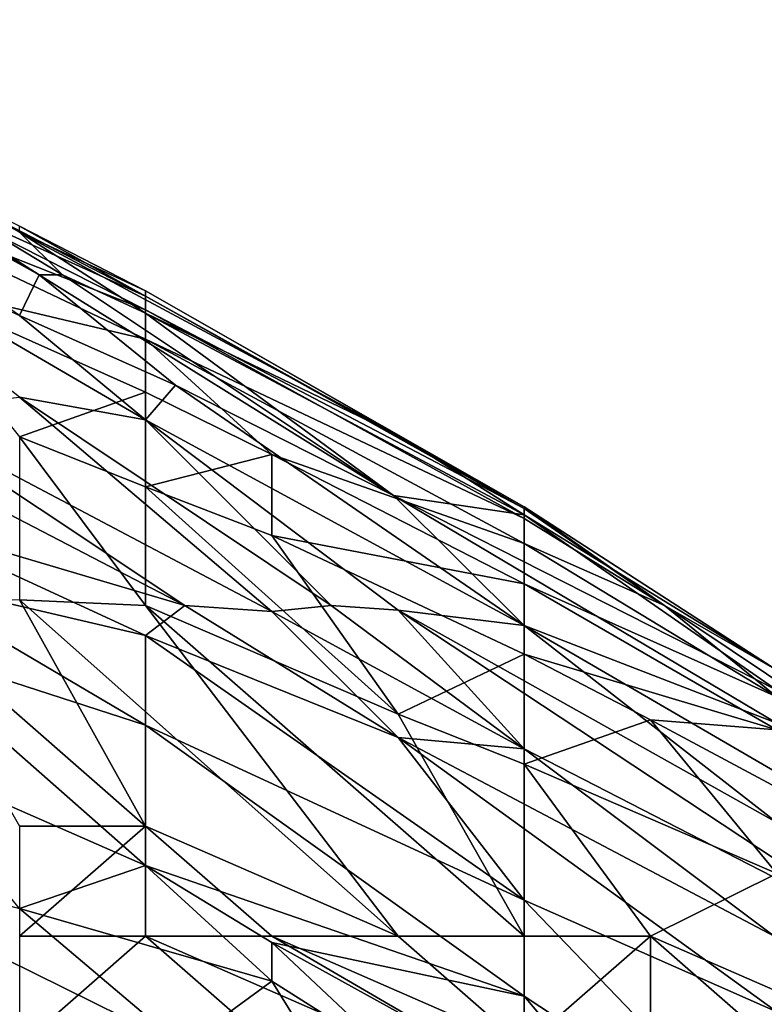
# Model space of a CAD drawing. Extents: x -1.1 to 1.1, y -0.36 to 0.36.
# Tile 472 of 482: x 0.9753 to 1.0016, y 0.2599 to 0.2948. Entities that reach past the tile are written whole.
import ezdxf

# ---------------------------------------------------------------- set-up
doc = ezdxf.new("R2010")
doc.units = 0

msp = doc.modelspace()

# ---------------------------------------------------------------- linework, layer by layer
for points in [[(0.961839, 0.294803, 0.717581), (0.976779, 0.285755, 0.705862), (0.975947, 0.285755, 0.69805)], [(0.961839, 0.294803, 0.717581), (0.975947, 0.285755, 0.69805), (0.962871, 0.293568, 0.701956)], [(0.975252, 0.287274, 0.717581), (0.976779, 0.285755, 0.705862), (0.961839, 0.294803, 0.717581)], [(0.975947, 0.285755, 0.69805), (0.961839, 0.293601, 0.694144), (0.962871, 0.293568, 0.701956)], [(0.975947, 0.285755, 0.69805), (0.975252, 0.284321, 0.678519), (0.961839, 0.293601, 0.694144)], [(0.970781, 0.289042, 0.733206), (0.979723, 0.285005, 0.7293), (0.96631, 0.291961, 0.7293)], [(0.979723, 0.285005, 0.7293), (0.975252, 0.287481, 0.725394), (0.96631, 0.291961, 0.7293)], [(0.979723, 0.283477, 0.737112), (0.966707, 0.289662, 0.737112), (0.970781, 0.285595, 0.741019)], [(0.966707, 0.289662, 0.737112), (0.979723, 0.284522, 0.733206), (0.970781, 0.289042, 0.733206)], [(0.979723, 0.283477, 0.737112), (0.979723, 0.284522, 0.733206), (0.966707, 0.289662, 0.737112)], [(0.979723, 0.284522, 0.733206), (0.979723, 0.285005, 0.7293), (0.970781, 0.289042, 0.733206)], [(0.975252, 0.284321, 0.678519), (0.979723, 0.280624, 0.670706), (0.96631, 0.288444, 0.670706)], [(0.975252, 0.28142, 0.658987), (0.96631, 0.288444, 0.670706), (0.979723, 0.280624, 0.670706)], [(0.979723, 0.285197, 0.725394), (0.975252, 0.287481, 0.725394), (0.979723, 0.285005, 0.7293)], [(0.975252, 0.287481, 0.725394), (0.979723, 0.285197, 0.725394), (0.975252, 0.287274, 0.717581)], [(0.976779, 0.285755, 0.705862), (0.975252, 0.287274, 0.717581), (0.979723, 0.284404, 0.709769)], [(0.988665, 0.280073, 0.721487), (0.975252, 0.287274, 0.717581), (0.979723, 0.285197, 0.725394)], [(0.975252, 0.287274, 0.717581), (0.988665, 0.280073, 0.721487), (0.979723, 0.284404, 0.709769)], [(0.979723, 0.281601, 0.741019), (0.970781, 0.285595, 0.741019), (0.975252, 0.280022, 0.744925)], [(0.979723, 0.281601, 0.741019), (0.979723, 0.283477, 0.737112), (0.970781, 0.285595, 0.741019)], [(0.975947, 0.285755, 0.69805), (0.980787, 0.281849, 0.686331), (0.975252, 0.284321, 0.678519)], [(0.976779, 0.285755, 0.705862), (0.988499, 0.277943, 0.694144), (0.975947, 0.285755, 0.69805)], [(0.988499, 0.277943, 0.694144), (0.980787, 0.281849, 0.686331), (0.975947, 0.285755, 0.69805)], [(0.979723, 0.284404, 0.709769), (0.988499, 0.277943, 0.694144), (0.976779, 0.285755, 0.705862)], [(0.979723, 0.285005, 0.7293), (0.993136, 0.277541, 0.725394), (0.979723, 0.285197, 0.725394)], [(0.993136, 0.277541, 0.725394), (0.988665, 0.280073, 0.721487), (0.979723, 0.285197, 0.725394)], [(0.979723, 0.284522, 0.733206), (0.993136, 0.277474, 0.7293), (0.979723, 0.285005, 0.7293)], [(0.993136, 0.277541, 0.725394), (0.979723, 0.285005, 0.7293), (0.993136, 0.277474, 0.7293)], [(0.979723, 0.283477, 0.737112), (0.993136, 0.277124, 0.733206), (0.979723, 0.284522, 0.733206)], [(0.993136, 0.277124, 0.733206), (0.993136, 0.277474, 0.7293), (0.979723, 0.284522, 0.733206)], [(0.993136, 0.277255, 0.717581), (0.979723, 0.284404, 0.709769), (0.988665, 0.280073, 0.721487)], [(0.979723, 0.284404, 0.709769), (0.993136, 0.277255, 0.717581), (0.988499, 0.277943, 0.694144)], [(0.981112, 0.274037, 0.639456), (0.961839, 0.284064, 0.63555), (0.970781, 0.280919, 0.643362)], [(0.970781, 0.277105, 0.627737), (0.961839, 0.284064, 0.63555), (0.981112, 0.274037, 0.639456)], [(0.975252, 0.284321, 0.678519), (0.980787, 0.281849, 0.686331), (0.979723, 0.280624, 0.670706)], [(0.984194, 0.279394, 0.741019), (0.993136, 0.276243, 0.737112), (0.979723, 0.283477, 0.737112)], [(0.993136, 0.277124, 0.733206), (0.979723, 0.283477, 0.737112), (0.993136, 0.276243, 0.737112)], [(0.979723, 0.281601, 0.741019), (0.984194, 0.279394, 0.741019), (0.979723, 0.283477, 0.737112)], [(0.975252, 0.280022, 0.744925), (0.979723, 0.278246, 0.744925), (0.979723, 0.281601, 0.741019)], [(0.980787, 0.281849, 0.686331), (0.993136, 0.273329, 0.678519), (0.979723, 0.280624, 0.670706)], [(0.984194, 0.279394, 0.741019), (0.979723, 0.281601, 0.741019), (0.979723, 0.278246, 0.744925)], [(0.988499, 0.277943, 0.694144), (0.993136, 0.273329, 0.678519), (0.980787, 0.281849, 0.686331)], [(0.975252, 0.28142, 0.658987), (0.984194, 0.273832, 0.647269), (0.970781, 0.280919, 0.643362)], [(0.979723, 0.280624, 0.670706), (0.986296, 0.274037, 0.655081), (0.975252, 0.28142, 0.658987)], [(0.975252, 0.28142, 0.658987), (0.986296, 0.274037, 0.655081), (0.984194, 0.273832, 0.647269)], [(0.981112, 0.274037, 0.639456), (0.970781, 0.280919, 0.643362), (0.984194, 0.273832, 0.647269)], [(0.979723, 0.280624, 0.670706), (0.988665, 0.273877, 0.662894), (0.986296, 0.274037, 0.655081)], [(0.993136, 0.273329, 0.678519), (0.988665, 0.273877, 0.662894), (0.979723, 0.280624, 0.670706)], [(0.979723, 0.274037, 0.748241), (0.975252, 0.280022, 0.744925), (0.975252, 0.274241, 0.748831)], [(0.975252, 0.280022, 0.744925), (0.979723, 0.274037, 0.748241), (0.979723, 0.278246, 0.744925)], [(0.993136, 0.277541, 0.725394), (0.993136, 0.277255, 0.717581), (0.988665, 0.280073, 0.721487)], [(0.979723, 0.278246, 0.744925), (0.984194, 0.276527, 0.744925), (0.984194, 0.279394, 0.741019)], [(0.984194, 0.279394, 0.741019), (0.984194, 0.276527, 0.744925), (0.993136, 0.274805, 0.741019)], [(0.993136, 0.274805, 0.741019), (0.993136, 0.276243, 0.737112), (0.984194, 0.279394, 0.741019)], [(0.979723, 0.278246, 0.744925), (0.979723, 0.274037, 0.748241), (0.988665, 0.27019, 0.748831)], [(0.988665, 0.27019, 0.748831), (0.984194, 0.276527, 0.744925), (0.979723, 0.278246, 0.744925)], [(1.002078, 0.271039, 0.709769), (1.002078, 0.269876, 0.69805), (0.988499, 0.277943, 0.694144)], [(0.988499, 0.277943, 0.694144), (0.993136, 0.277255, 0.717581), (1.002078, 0.271039, 0.709769)], [(0.993136, 0.273329, 0.678519), (0.988499, 0.277943, 0.694144), (1.002078, 0.269876, 0.69805)], [(0.998106, 0.274037, 0.733206), (1.002078, 0.271755, 0.721487), (0.993136, 0.277541, 0.725394)], [(0.993136, 0.277474, 0.7293), (0.998106, 0.274037, 0.733206), (0.993136, 0.277541, 0.725394)], [(1.002078, 0.271755, 0.721487), (0.993136, 0.277255, 0.717581), (0.993136, 0.277541, 0.725394)], [(0.993136, 0.277124, 0.733206), (0.998106, 0.274037, 0.733206), (0.993136, 0.277474, 0.7293)], [(0.981112, 0.274037, 0.639456), (0.979723, 0.272983, 0.631644), (0.970781, 0.277105, 0.627737)], [(0.970781, 0.277105, 0.627737), (0.979723, 0.272983, 0.631644), (0.970781, 0.275066, 0.619925)], [(1.002078, 0.271039, 0.709769), (0.993136, 0.277255, 0.717581), (1.002078, 0.271755, 0.721487)], [(0.993136, 0.276243, 0.737112), (0.998106, 0.274037, 0.733206), (0.993136, 0.277124, 0.733206)], [(0.993136, 0.272322, 0.744925), (0.993136, 0.274805, 0.741019), (0.984194, 0.276527, 0.744925)], [(0.993136, 0.272322, 0.744925), (0.984194, 0.276527, 0.744925), (0.988665, 0.27019, 0.748831)], [(1.002078, 0.270807, 0.737112), (0.998106, 0.274037, 0.733206), (0.993136, 0.276243, 0.737112)], [(1.002078, 0.270807, 0.737112), (0.993136, 0.276243, 0.737112), (0.993136, 0.274805, 0.741019)], [(0.979723, 0.272983, 0.631644), (0.979723, 0.2698, 0.619925), (0.970781, 0.275066, 0.619925)], [(0.970781, 0.275066, 0.619925), (0.979723, 0.2698, 0.619925), (0.970781, 0.27269, 0.612112)], [(1.002078, 0.269635, 0.741019), (0.993136, 0.274805, 0.741019), (0.993136, 0.272322, 0.744925)], [(1.002078, 0.269635, 0.741019), (1.002078, 0.270807, 0.737112), (0.993136, 0.274805, 0.741019)], [(0.979723, 0.266224, 0.751893), (0.975252, 0.274241, 0.748831), (0.970781, 0.274037, 0.749246)], [(0.979723, 0.266224, 0.751893), (0.970781, 0.274037, 0.749246), (0.975252, 0.266224, 0.751816)], [(0.975252, 0.274241, 0.748831), (0.988665, 0.262318, 0.753036), (0.979723, 0.274037, 0.748241)], [(0.975252, 0.274241, 0.748831), (0.979723, 0.266224, 0.751893), (0.988665, 0.262318, 0.753036)], [(0.981112, 0.274037, 0.639456), (0.988665, 0.269369, 0.639456), (0.979723, 0.272983, 0.631644)], [(0.979723, 0.274037, 0.748241), (0.993136, 0.262318, 0.752694), (0.988665, 0.27019, 0.748831)], [(0.979723, 0.274037, 0.748241), (0.988665, 0.262318, 0.753036), (0.993136, 0.262318, 0.752694)], [(0.984194, 0.273832, 0.647269), (0.988665, 0.269369, 0.639456), (0.981112, 0.274037, 0.639456)], [(0.986296, 0.274037, 0.655081), (0.993136, 0.268966, 0.651175), (0.984194, 0.273832, 0.647269)], [(0.988665, 0.273877, 0.662894), (0.993136, 0.268966, 0.651175), (0.986296, 0.274037, 0.655081)], [(1.002078, 0.270807, 0.737112), (1.006549, 0.268387, 0.733206), (0.998106, 0.274037, 0.733206)], [(0.998106, 0.274037, 0.733206), (1.006549, 0.268387, 0.733206), (1.002078, 0.271755, 0.721487)], [(0.988665, 0.269369, 0.639456), (0.984194, 0.273832, 0.647269), (0.993136, 0.268966, 0.651175)], [(1.002078, 0.266354, 0.670706), (0.988665, 0.273877, 0.662894), (0.993136, 0.273329, 0.678519)], [(1.006549, 0.262066, 0.662894), (0.993136, 0.268966, 0.651175), (0.988665, 0.273877, 0.662894)], [(1.006549, 0.262066, 0.662894), (0.988665, 0.273877, 0.662894), (1.002078, 0.266354, 0.670706)], [(1.002078, 0.269876, 0.69805), (1.006549, 0.265524, 0.686331), (0.993136, 0.273329, 0.678519)], [(1.006549, 0.265524, 0.686331), (1.002078, 0.266354, 0.670706), (0.993136, 0.273329, 0.678519)], [(0.988665, 0.269369, 0.639456), (0.993136, 0.263599, 0.627737), (0.979723, 0.272983, 0.631644)], [(0.993136, 0.263599, 0.627737), (0.979723, 0.2698, 0.619925), (0.979723, 0.272983, 0.631644)], [(0.970781, 0.27269, 0.612112), (0.979723, 0.264824, 0.6043), (0.970781, 0.268751, 0.600394)], [(0.979723, 0.2698, 0.619925), (0.979723, 0.264824, 0.6043), (0.970781, 0.27269, 0.612112)], [(0.993136, 0.268415, 0.748831), (0.993136, 0.272322, 0.744925), (0.988665, 0.27019, 0.748831)], [(0.997607, 0.269989, 0.744925), (1.002078, 0.269635, 0.741019), (0.993136, 0.272322, 0.744925)], [(0.997607, 0.269989, 0.744925), (0.993136, 0.272322, 0.744925), (0.993136, 0.268415, 0.748831)], [(0.993136, 0.268415, 0.748831), (0.988665, 0.27019, 0.748831), (0.993136, 0.262318, 0.752694)], [(0.993136, 0.263599, 0.627737), (0.993136, 0.260193, 0.616019), (0.979723, 0.2698, 0.619925)], [(0.979723, 0.2698, 0.619925), (0.993136, 0.260193, 0.616019), (0.979723, 0.264824, 0.6043)], [(0.993136, 0.268415, 0.748831), (1.002078, 0.264545, 0.748831), (0.997607, 0.269989, 0.744925)], [(0.997607, 0.269989, 0.744925), (1.002078, 0.264545, 0.748831), (1.002078, 0.267596, 0.744925)], [(0.997607, 0.269989, 0.744925), (1.002078, 0.267596, 0.744925), (1.002078, 0.269635, 0.741019)], [(0.993136, 0.268966, 0.651175), (1.001984, 0.262318, 0.647269), (0.988665, 0.269369, 0.639456)], [(0.988665, 0.269369, 0.639456), (1.002078, 0.259642, 0.63555), (0.993136, 0.263599, 0.627737)], [(1.001984, 0.262318, 0.647269), (1.002078, 0.259642, 0.63555), (0.988665, 0.269369, 0.639456)], [(0.970781, 0.268751, 0.600394), (0.979723, 0.264824, 0.6043), (0.975252, 0.263305, 0.592581)], [(1.006549, 0.262066, 0.662894), (1.001984, 0.262318, 0.647269), (0.993136, 0.268966, 0.651175)], [(0.993136, 0.268415, 0.748831), (0.997607, 0.262318, 0.752043), (1.002078, 0.264545, 0.748831)], [(0.997607, 0.262318, 0.752043), (0.993136, 0.268415, 0.748831), (0.993136, 0.262318, 0.752694)], [(0.975252, 0.262318, 0.752695), (0.979723, 0.262318, 0.752981), (0.979723, 0.266224, 0.751893)], [(0.979723, 0.266224, 0.751893), (0.975252, 0.266224, 0.751816), (0.975252, 0.262318, 0.752695)], [(0.979723, 0.266224, 0.751893), (0.979723, 0.262318, 0.752981), (0.984194, 0.262318, 0.753048)], [(0.979723, 0.266224, 0.751893), (0.984194, 0.262318, 0.753048), (0.988665, 0.262318, 0.753036)], [(0.975252, 0.263305, 0.592581), (0.981031, 0.258412, 0.588675), (0.96631, 0.265691, 0.584769)], [(0.975252, 0.257475, 0.576956), (0.96631, 0.265691, 0.584769), (0.981031, 0.258412, 0.588675)], [(0.984194, 0.260733, 0.600394), (0.975252, 0.263305, 0.592581), (0.979723, 0.264824, 0.6043)], [(0.984194, 0.2621, 0.6043), (0.984194, 0.260733, 0.600394), (0.979723, 0.264824, 0.6043)], [(0.993136, 0.260193, 0.616019), (0.984194, 0.2621, 0.6043), (0.979723, 0.264824, 0.6043)], [(1.006549, 0.258426, 0.752737), (1.002078, 0.264545, 0.748831), (0.997607, 0.262318, 0.752043)], [(1.002078, 0.254291, 0.616019), (0.993136, 0.260193, 0.616019), (0.993136, 0.263599, 0.627737)], [(1.002078, 0.259642, 0.63555), (1.002078, 0.254291, 0.616019), (0.993136, 0.263599, 0.627737)], [(0.984194, 0.260733, 0.600394), (0.981031, 0.258412, 0.588675), (0.975252, 0.263305, 0.592581)], [(0.979723, 0.262318, 0.752981), (0.975252, 0.262318, 0.752695), (0.975252, 0.258412, 0.753242)], [(0.993136, 0.250599, 0.756391), (0.979723, 0.262318, 0.752981), (0.975252, 0.258412, 0.753242)], [(0.997607, 0.254505, 0.755741), (0.984194, 0.262318, 0.753048), (0.979723, 0.262318, 0.752981)], [(0.979723, 0.262318, 0.752981), (0.993136, 0.250599, 0.756391), (0.997607, 0.254505, 0.755741)], [(0.993136, 0.258412, 0.754298), (0.988665, 0.262318, 0.753036), (0.984194, 0.262318, 0.753048)], [(0.984194, 0.262318, 0.753048), (0.997607, 0.254505, 0.755741), (0.993136, 0.258412, 0.754298)], [(0.984194, 0.2621, 0.6043), (0.988665, 0.257893, 0.600394), (0.984194, 0.260733, 0.600394)], [(0.993136, 0.260193, 0.616019), (0.997933, 0.254505, 0.608206), (0.984194, 0.2621, 0.6043)], [(0.997933, 0.254505, 0.608206), (0.988665, 0.257893, 0.600394), (0.984194, 0.2621, 0.6043)], [(0.988665, 0.262318, 0.753036), (0.993136, 0.258412, 0.754298), (0.993136, 0.262318, 0.752694)], [(0.997607, 0.262318, 0.752043), (0.993136, 0.262318, 0.752694), (0.993136, 0.258412, 0.754298)], [(0.997607, 0.258412, 0.754101), (0.997607, 0.262318, 0.752043), (0.993136, 0.258412, 0.754298)], [(1.006549, 0.254505, 0.755375), (1.006549, 0.258426, 0.752737), (0.997607, 0.262318, 0.752043)], [(1.006549, 0.254505, 0.755375), (0.997607, 0.262318, 0.752043), (0.997607, 0.258412, 0.754101)], [(0.988665, 0.253511, 0.588675), (0.981031, 0.258412, 0.588675), (0.984194, 0.260733, 0.600394)], [(0.984194, 0.260733, 0.600394), (0.988665, 0.257893, 0.600394), (0.988665, 0.253511, 0.588675)], [(0.997933, 0.254505, 0.608206), (0.993136, 0.260193, 0.616019), (1.002078, 0.254291, 0.616019)]]:
    msp.add_3dface(points)

doc.saveas('drawing.dxf')
